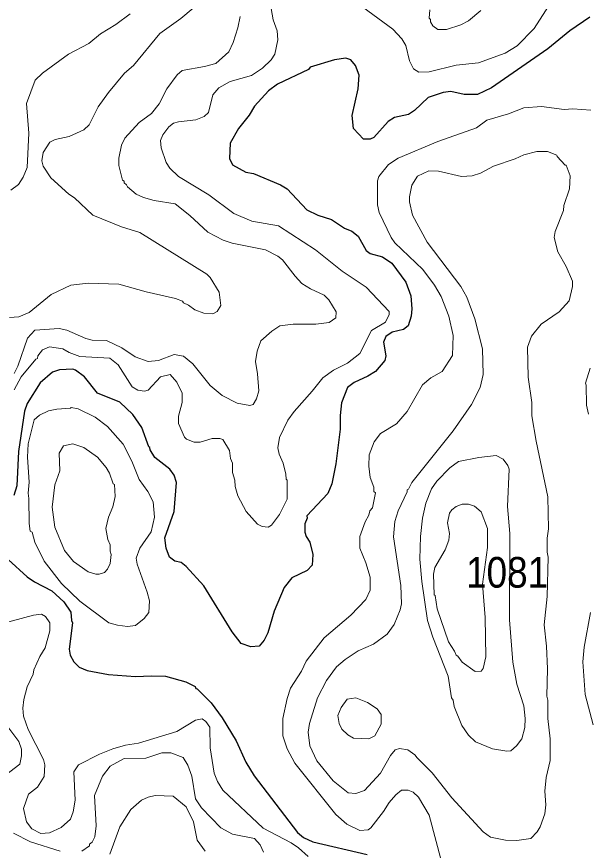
# Model space of a CAD drawing. Extents: x 447.8 to 473.9, y 7733.1 to 7760.8.
# Drawn here: x 461.541 to 463.029, y 7742.044 to 7744.218 of the extents above; entities that cross this region are included whole.
import ezdxf

# ---------------------------------------------------------------- set-up
doc = ezdxf.new("R2010")
doc.units = 0
doc.header["$LTSCALE"] = 0.032
doc.layers.add('1', color=7, linetype='Continuous', lineweight=25)
doc.layers.add('2', color=7, linetype='Continuous', lineweight=13)
doc.layers.add('21', color=7, linetype='Continuous')

msp = doc.modelspace()

# ---------------------------------------------------------------- linework, layer by layer
at = {"layer": '1'}
for points in [[(463.0359, 7744.2163), (462.9833, 7744.181), (462.9263, 7744.1339), (462.7793, 7744.0321), (462.743, 7744.0148), (462.7084, 7744.0148), (462.6728, 7744.0229), (462.6528, 7744.0199), (462.6143, 7744.0072), (462.5785, 7743.9735), (462.5624, 7743.9629), (462.5266, 7743.9545), (462.5096, 7743.9445), (462.4721, 7743.9023), (462.4625, 7743.8986), (462.4455, 7743.8982), (462.4195, 7743.9263), (462.4163, 7743.9599), (462.4315, 7744.0298), (462.4339, 7744.0651), (462.4244, 7744.0908), (462.4121, 7744.1053), (462.399, 7744.1093), (462.3699, 7744.1051), (462.3065, 7744.0861), (462.3017, 7744.0799)], [(462.3017, 7744.0799), (462.2209, 7744.0417), (462.198, 7744.0242), (462.1608, 7743.9847), (462.1477, 7743.9606), (462.1193, 7743.926)], [(462.1193, 7743.926), (462.0978, 7743.8876), (462.0957, 7743.8476), (462.104, 7743.8312), (462.1389, 7743.8127), (462.1585, 7743.8087), (462.2294, 7743.7796), (462.2466, 7743.7686), (462.2979, 7743.7142), (462.3263, 7743.7), (462.3617, 7743.6886), (462.3963, 7743.6659), (462.4146, 7743.6581), (462.4314, 7743.6453), (462.4524, 7743.608), (462.4628, 7743.6005), (462.4948, 7743.5916), (462.5194, 7743.5754), (462.5557, 7743.5251), (462.5686, 7743.4895), (462.5717, 7743.456), (462.5701, 7743.4369), (462.5618, 7743.4112), (462.5495, 7743.4022), (462.5202, 7743.395), (462.5033, 7743.3841), (462.4973, 7743.3693), (462.5035, 7743.3331), (462.5007, 7743.3212), (462.4765, 7743.2922), (462.4566, 7743.2799), (462.4212, 7743.2638), (462.4041, 7743.2504), (462.388, 7743.2111), (462.3843, 7743.178), (462.3842, 7743.1416), (462.3729, 7743.0519), (462.3625, 7742.9993), (462.3525, 7742.974), (462.2981, 7742.9164), (462.2983, 7742.9096), (462.2925, 7742.8947), (462.2922, 7742.8738), (462.2957, 7742.8621), (462.3056, 7742.8477), (462.3135, 7742.8153), (462.3119, 7742.7869), (462.2989, 7742.7731), (462.2587, 7742.7541), (462.2384, 7742.7295), (462.2121, 7742.6676), (462.1957, 7742.611), (462.1867, 7742.5916), (462.1731, 7742.5758), (462.1518, 7742.5745), (462.1265, 7742.5829), (462.1029, 7742.6133), (462.0289, 7742.7334), (461.9829, 7742.7841), (461.9698, 7742.7939), (461.953, 7742.7981), (461.9399, 7742.8085), (461.9304, 7742.8316), (461.9274, 7742.859), (461.9514, 7742.9275), (461.9576, 7743.0026), (461.9521, 7743.0217), (461.9401, 7743.0377), (461.9011, 7743.068), (461.8891, 7743.088), (461.8885, 7743.0946), (461.8856, 7743.0959), (461.8672, 7743.1467), (461.8437, 7743.1807), (461.8096, 7743.2128), (461.7516, 7743.2361), (461.7181, 7743.2782), (461.6946, 7743.2959), (461.6876, 7743.2982), (461.6525, 7743.2966), (461.6342, 7743.2904), (461.6024, 7743.2627), (461.5681, 7743.2091), (461.5616, 7743.1892), (461.5457, 7743.0839), (461.5417, 7742.9944), (461.5333, 7742.9687)], [(461.5184, 7742.802), (461.5685, 7742.757), (461.5871, 7742.7437), (461.6326, 7742.7201), (461.6642, 7742.6917), (461.682, 7742.6646), (461.6836, 7742.6429), (461.6868, 7742.6365), (461.6781, 7742.5684), (461.6805, 7742.5524), (461.69, 7742.5348), (461.7042, 7742.521), (461.7248, 7742.5125), (461.7802, 7742.5023), (461.8507, 7742.4968), (461.8922, 7742.4991), (461.9289, 7742.4974), (461.9818, 7742.483), (462.0061, 7742.4705), (462.0082, 7742.4658), (462.0118, 7742.465), (462.0481, 7742.428), (462.077, 7742.3895), (462.1134, 7742.3288), (462.1385, 7742.2739), (462.16, 7742.2376), (462.273, 7742.0901), (462.2887, 7742.0771), (462.3134, 7742.0658), (462.4551, 7742.0324)]]:
    msp.add_lwpolyline(points, dxfattribs=at)
at = {"layer": '2'}
for points in [[(462.6171, 7744.0741), (462.6872, 7744.0918), (462.7454, 7744.0972), (462.8145, 7744.1227), (462.8465, 7744.1422), (462.8906, 7744.187), (462.9358, 7744.2572), (462.971, 7744.3578), (462.9914, 7744.3945), (463.0309, 7744.4347)], [(461.7057, 7743.3312), (461.7837, 7743.3269), (461.8056, 7743.3101), (461.8421, 7743.2522), (461.8569, 7743.2436), (461.8747, 7743.2414), (461.8836, 7743.2437), (461.9161, 7743.2789), (461.941, 7743.2844), (461.9586, 7743.2643), (461.9722, 7743.2361), (461.9722, 7743.2113), (461.9627, 7743.1763), (461.9626, 7743.1565), (461.9785, 7743.1215), (461.9838, 7743.1163), (462.0036, 7743.1084), (462.0196, 7743.1084), (462.0509, 7743.1181), (462.0709, 7743.118), (462.0787, 7743.1148), (462.096, 7743.0863), (462.0989, 7743.0651), (462.1036, 7743.0534), (462.1037, 7743.0289), (462.11, 7743.0086), (462.1112, 7742.9928), (462.1181, 7742.9679), (462.1394, 7742.9273), (462.1686, 7742.8943), (462.1809, 7742.8878), (462.1968, 7742.8864), (462.2051, 7742.8915), (462.2267, 7742.9197), (462.2463, 7742.9591), (462.2463, 7743.0094), (462.2437, 7743.0116), (462.2431, 7743.0249), (462.2361, 7743.0532), (462.2253, 7743.0769), (462.2223, 7743.0936), (462.2261, 7743.1205), (462.2484, 7743.1654), (462.2645, 7743.1882), (462.3118, 7743.2411), (462.3391, 7743.2763), (462.3671, 7743.2962), (462.4036, 7743.3145), (462.4363, 7743.3395), (462.4659, 7743.399), (462.5026, 7743.4209), (462.5121, 7743.4408), (462.5124, 7743.4491), (462.4526, 7743.5121), (462.39, 7743.5544), (462.3207, 7743.6097), (462.2241, 7743.6725), (462.1546, 7743.6847), (462.1074, 7743.7043), (462.0425, 7743.7531), (461.9626, 7743.8011), (461.9406, 7743.8228), (461.9309, 7743.8372), (461.9178, 7743.8759), (461.9161, 7743.8953), (461.9224, 7743.9095), (461.9381, 7743.9307), (461.9503, 7743.9398), (461.9626, 7743.9435), (462.0078, 7743.9484), (462.03, 7743.9571), (462.0416, 7743.9682), (462.0526, 7744.0143), (462.0686, 7744.0325), (462.0979, 7744.0487), (462.1536, 7744.0647), (462.182, 7744.0837), (462.205, 7744.1057), (462.2142, 7744.1204), (462.2224, 7744.1575), (462.2207, 7744.1811), (462.2095, 7744.21), (462.2017, 7744.2543)], [(461.8367, 7744.2249), (461.7992, 7744.1971), (461.7597, 7744.1729), (461.729, 7744.1483), (461.6764, 7744.1201), (461.6081, 7744.0707), (461.5893, 7744.0525), (461.5667, 7743.9911), (461.573, 7743.9141), (461.568, 7743.8249), (461.5582, 7743.799), (461.546, 7743.7801), (461.5257, 7743.7653)], [(461.8621, 7743.6546), (461.8144, 7743.6694), (461.74, 7743.6999), (461.6916, 7743.7455), (461.6772, 7743.7548), (461.6301, 7743.7977), (461.61, 7743.8279), (461.6067, 7743.8422), (461.6101, 7743.8634), (461.6277, 7743.8906), (461.6415, 7743.8974), (461.6776, 7743.9055), (461.7159, 7743.9231), (461.7297, 7743.9359), (461.7537, 7743.9827), (461.7804, 7744.0203), (461.8224, 7744.0702), (461.846, 7744.0909), (461.9142, 7744.1741), (461.9692, 7744.2132), (462.0009, 7744.2403)], [(462.4441, 7744.2429), (462.5223, 7744.1849), (462.5451, 7744.1602)], [(462.7513, 7744.2338), (462.7195, 7744.2074), (462.6994, 7744.1966), (462.6615, 7744.1841), (462.6396, 7744.1847), (462.626, 7744.1939), (462.6202, 7744.2042), (462.6198, 7744.2109), (462.6167, 7744.2143), (462.6181, 7744.236)], [(462.1238, 7744.2183), (462.118, 7744.1885), (462.1059, 7744.1501), (462.0946, 7744.1258), (462.0606, 7744.096), (462.0311, 7744.0883), (461.9723, 7744.0774), (461.9591, 7744.0659), (461.9323, 7744.0296), (461.9126, 7743.9909), (461.8922, 7743.9655), (461.8608, 7743.9419), (461.8233, 7743.9013), (461.8143, 7743.8823), (461.8071, 7743.8489), (461.8071, 7743.8301), (461.8167, 7743.7916), (461.8212, 7743.7889), (461.8217, 7743.7841), (461.8277, 7743.7794), (461.8296, 7743.7738), (461.8525, 7743.7548), (461.8715, 7743.7462), (461.8997, 7743.7384), (461.9542, 7743.7296), (461.9927, 7743.6994), (462.0395, 7743.6556), (462.0794, 7743.6351), (462.103, 7743.6275), (462.1902, 7743.6101), (462.2223, 7743.5932), (462.2342, 7743.5837), (462.2669, 7743.5408), (462.2848, 7743.5219), (462.307, 7743.508), (462.343, 7743.4919)], [(462.5451, 7744.1602), (462.5555, 7744.1424), (462.5657, 7744.1029), (462.5757, 7744.0819), (462.5895, 7744.0735), (462.6171, 7744.0741)], [(462.4497, 7742.9), (462.4595, 7742.9176), (462.4624, 7742.9288), (462.4693, 7742.9372), (462.4771, 7742.9762), (462.4725, 7742.9796), (462.4724, 7742.9909), (462.4629, 7743.0163), (462.4596, 7743.0454), (462.4604, 7743.0749), (462.4734, 7743.1089), (462.4898, 7743.1305), (462.5317, 7743.1557), (462.5591, 7743.1879), (462.5991, 7743.2574), (462.6213, 7743.2757), (462.6506, 7743.2922), (462.6775, 7743.3339), (462.6792, 7743.3859), (462.6678, 7743.4365), (462.6479, 7743.4882), (462.6307, 7743.5177), (462.6001, 7743.5586), (462.5274, 7743.628), (462.5172, 7743.6423), (462.4863, 7743.7072), (462.4821, 7743.7272), (462.4821, 7743.7893), (462.4854, 7743.8007), (462.5106, 7743.8327), (462.5355, 7743.8492), (462.639, 7743.8925), (462.7403, 7743.9277), (462.7672, 7743.9477), (462.8235, 7743.9643), (462.8638, 7743.9805), (462.9096, 7743.9837), (462.969, 7743.9757), (462.9917, 7743.9773), (463.0386, 7743.974)], [(462.9556, 7743.4478), (462.9819, 7743.4767), (462.9902, 7743.5143), (462.9902, 7743.528), (462.9743, 7743.5665), (462.952, 7743.6049), (462.9423, 7743.6418), (462.9456, 7743.6572), (462.9668, 7743.7124), (462.9682, 7743.7257), (462.9823, 7743.7692), (462.9846, 7743.8024), (462.9742, 7743.8302), (462.971, 7743.8307), (462.9504, 7743.853), (462.9499, 7743.8568), (462.9253, 7743.8658), (462.8976, 7743.8666), (462.8632, 7743.8576), (462.8408, 7743.8472), (462.7847, 7743.828), (462.7507, 7743.8101), (462.7292, 7743.8025), (462.7008, 7743.8012), (462.6411, 7743.8153), (462.6157, 7743.8162), (462.5859, 7743.8019), (462.5712, 7743.778), (462.5654, 7743.7483), (462.5655, 7743.7346), (462.5735, 7743.6999), (462.6117, 7743.6296), (462.699, 7743.5142), (462.7147, 7743.486), (462.7357, 7743.4294), (462.7562, 7743.3516), (462.7577, 7743.2847), (462.7497, 7743.2509), (462.7275, 7743.2064), (462.6796, 7743.1381), (462.5711, 7743.0028), (462.5625, 7742.9856), (462.5591, 7742.9837), (462.5596, 7742.9786), (462.5356, 7742.929), (462.527, 7742.9015), (462.5238, 7742.8611), (462.5429, 7742.7347), (462.5446, 7742.6863), (462.5413, 7742.6707), (462.5256, 7742.6328), (462.5073, 7742.6071), (462.4715, 7742.5812), (462.4317, 7742.5636), (462.398, 7742.5415), (462.3753, 7742.5221), (462.3491, 7742.4865), (462.3251, 7742.4417), (462.3042, 7742.3747), (462.3009, 7742.3516), (462.3058, 7742.316), (462.3238, 7742.2772), (462.3664, 7742.225), (462.4053, 7742.1938), (462.4259, 7742.1914), (462.4482, 7742.1994), (462.4896, 7742.2452), (462.5158, 7742.291), (462.5279, 7742.3061), (462.5393, 7742.3091), (462.5615, 7742.3053), (462.5797, 7742.293), (462.5851, 7742.2846), (462.6245, 7742.2461), (462.6758, 7742.1803), (462.7579, 7742.0917), (462.7768, 7742.0777), (462.8158, 7742.0702), (462.8457, 7742.069), (462.8817, 7742.0743), (462.8982, 7742.0914), (462.9062, 7742.105), (462.9181, 7742.1388), (462.9213, 7742.1623), (462.9181, 7742.1981), (462.9221, 7742.2333), (462.9325, 7742.2779), (462.9325, 7742.3346), (462.9262, 7742.3874), (462.926, 7742.4349), (462.9237, 7742.4459), (462.9253, 7742.517), (462.9228, 7742.5764), (462.9165, 7742.6314), (462.9244, 7742.7052)], [(462.064, 7743.4485), (462.0732, 7743.4646), (462.0692, 7743.4994), (462.0459, 7743.5379), (462.0365, 7743.5467), (461.8621, 7743.6546)], [(461.522, 7743.4333), (461.5463, 7743.4347), (461.5734, 7743.4459), (461.631, 7743.4932), (461.6818, 7743.5178), (461.7273, 7743.5227), (461.8078, 7743.5203), (461.8783, 7743.5001), (461.9552, 7743.4824), (461.9735, 7743.4755), (461.9762, 7743.4711), (461.989, 7743.4658), (462.0058, 7743.453), (462.0288, 7743.4445), (462.0526, 7743.4426), (462.064, 7743.4485)], [(462.343, 7743.4919), (462.3551, 7743.4797), (462.3746, 7743.4478), (462.373, 7743.4325), (462.3556, 7743.4203), (462.3212, 7743.4162)], [(462.926, 7742.9659), (462.8954, 7743.1111), (462.8845, 7743.1769), (462.8844, 7743.2113), (462.8748, 7743.2776), (462.8733, 7743.3556), (462.8834, 7743.385), (462.9092, 7743.4163), (462.9556, 7743.4478)], [(462.3212, 7743.4162), (462.2617, 7743.4161), (462.2276, 7743.4111), (462.2062, 7743.3975), (462.1777, 7743.3728), (462.1678, 7743.3452), (462.1638, 7743.3184), (462.1694, 7743.2862), (462.1726, 7743.2424), (462.1664, 7743.2211), (462.1574, 7743.206), (462.1488, 7743.2037), (462.1159, 7743.2096), (462.077, 7743.2295), (462.0455, 7743.2563), (462.0008, 7743.3122), (461.976, 7743.3323), (461.9515, 7743.3366), (461.911, 7743.3215), (461.8839, 7743.3185), (461.8504, 7743.3303), (461.8153, 7743.3539), (461.775, 7743.373), (461.7378, 7743.3745), (461.7212, 7743.3786), (461.6715, 7743.3998), (461.6515, 7743.4048), (461.5883, 7743.3999), (461.5694, 7743.3797), (461.5439, 7743.3065), (461.5348, 7743.2874)], [(461.5957, 7743.333), (461.6085, 7743.3486), (461.6263, 7743.3568), (461.6617, 7743.3519), (461.6775, 7743.3416), (461.7057, 7743.3312)], [(461.5347, 7743.2448), (461.5523, 7743.2785), (461.5908, 7743.3246), (461.5951, 7743.3263), (461.5957, 7743.333)], [(463.0369, 7743.3009), (463.024, 7743.2621), (463.0262, 7743.2565), (463.0271, 7743.2042), (463.0323, 7743.1809)], [(462.9244, 7742.7052), (462.9273, 7742.8082), (462.9245, 7742.821), (462.9244, 7742.8574), (462.9278, 7742.8823), (462.926, 7742.9659)], [(462.6501, 7742.0108), (462.6165, 7742.1354), (462.5893, 7742.1823), (462.575, 7742.1953), (462.5617, 7742.2009), (462.5442, 7742.2006), (462.5299, 7742.1886), (462.5125, 7742.1683), (462.498, 7742.1448), (462.4646, 7742.1026), (462.4577, 7742.0973), (462.4357, 7742.0953), (462.4021, 7742.1114), (462.3732, 7742.1374), (462.2667, 7742.2706), (462.2464, 7742.3083), (462.2352, 7742.3424), (462.2352, 7742.3875), (462.246, 7742.4393), (462.2549, 7742.4665), (462.2834, 7742.5106), (462.2959, 7742.5373), (462.3426, 7742.5976), (462.4122, 7742.657), (462.4513, 7742.6974), (462.4627, 7742.7219), (462.4627, 7742.7556), (462.4519, 7742.793), (462.4357, 7742.8319), (462.4357, 7742.8621), (462.4497, 7742.9)], [(461.6141, 7742.2664), (461.6112, 7742.2801), (461.5712, 7742.3587), (461.559, 7742.3935), (461.557, 7742.4148), (461.5595, 7742.4369), (461.568, 7742.4696), (461.5839, 7742.5033), (461.5855, 7742.5144), (461.6012, 7742.5491), (461.6149, 7742.5715), (461.6275, 7742.6161), (461.6275, 7742.6365), (461.6164, 7742.6536), (461.6058, 7742.6593), (461.5851, 7742.6569), (461.4967, 7742.6338)], [(463.0371, 7742.6637), (463.0208, 7742.5735), (463.0174, 7742.5351), (463.0239, 7742.4498), (463.0448, 7742.3705)], [(461.5073, 7742.38), (461.5465, 7742.3275), (461.5538, 7742.3077), (461.5538, 7742.2898), (461.5489, 7742.2685), (461.5005, 7742.231)], [(462.3008, 7742.0274), (462.2763, 7742.05), (462.2569, 7742.063), (462.1841, 7742.1012), (462.0785, 7742.2001), (462.0643, 7742.2234), (462.0563, 7742.2446), (462.046, 7742.3112), (462.0443, 7742.3649), (462.0342, 7742.3793), (462.0249, 7742.3867), (462.0069, 7742.3832), (461.9588, 7742.3538), (461.8587, 7742.3228), (461.8251, 7742.318), (461.7921, 7742.3087), (461.757, 7742.2946), (461.7026, 7742.2662), (461.6901, 7742.2487), (461.6932, 7742.1746), (461.6885, 7742.1436), (461.6815, 7742.1248), (461.6573, 7742.1028), (461.6266, 7742.0896), (461.6038, 7742.0879), (461.5807, 7742.0995), (461.5664, 7742.1177)], [(461.7109, 7742.0415), (461.7307, 7742.055), (461.7313, 7742.0601), (461.7381, 7742.0647), (461.745, 7742.0789), (461.7486, 7742.1075), (461.7439, 7742.187), (461.7651, 7742.2371), (461.7849, 7742.2629), (461.8212, 7742.2833), (461.8781, 7742.2841), (461.9194, 7742.2979), (461.9434, 7742.2979), (461.9752, 7742.2859), (461.9869, 7742.266), (461.998, 7742.2371), (462.0075, 7742.1779), (462.0231, 7742.1541), (462.0736, 7742.102), (462.1042, 7742.0861), (462.1614, 7742.0748), (462.176, 7742.058), (462.1847, 7742.0387)], [(461.5664, 7742.1177), (461.5586, 7742.1528), (461.572, 7742.1898), (461.5951, 7742.2086), (461.6129, 7742.2358), (461.6141, 7742.2664)], [(462.0329, 7742.0417), (462.0114, 7742.0705), (462.0025, 7742.1179), (461.9833, 7742.1569), (461.9494, 7742.1848), (461.9017, 7742.1864), (461.8837, 7742.1823), (461.8667, 7742.1745), (461.8385, 7742.1503), (461.8104, 7742.105), (461.7837, 7742.0338)], [(461.5331, 7742.0886), (461.5772, 7742.0657), (461.6544, 7742.0415)]]:
    msp.add_lwpolyline(points, dxfattribs=at)
for points in [[(461.804, 7742.6306), (461.83, 7742.6273), (461.8512, 7742.6299), (461.8734, 7742.648), (461.8856, 7742.6635), (461.8872, 7742.6944), (461.8816, 7742.7171), (461.8551, 7742.7895), (461.8528, 7742.8058), (461.8618, 7742.8313), (461.892, 7742.8743), (461.9, 7742.9124), (461.8965, 7742.9523), (461.8828, 7742.9794), (461.8606, 7743.0108), (461.8414, 7743.0589), (461.8187, 7743.1029), (461.7777, 7743.1488), (461.7459, 7743.1734), (461.7009, 7743.1949), (461.683, 7743.1986), (461.6817, 7743.1965), (461.6455, 7743.1941), (461.6238, 7743.1896), (461.6003, 7743.1788), (461.5867, 7743.1667), (461.5706, 7743.1039), (461.5691, 7743.0691), (461.5731, 7743.0038), (461.5707, 7742.9749), (461.573, 7742.9611), (461.5731, 7742.8963), (461.5763, 7742.8759), (461.581, 7742.873), (461.588, 7742.8473), (461.6129, 7742.7977), (461.6581, 7742.7393), (461.7059, 7742.6938), (461.7816, 7742.6373)], [(461.7808, 7742.9128), (461.7915, 7742.9398), (461.7975, 7742.9664), (461.7958, 7742.9974), (461.7927, 7742.9996), (461.7833, 7743.0275), (461.7744, 7743.0423), (461.752, 7743.0688), (461.7157, 7743.0938), (461.6876, 7743.1034), (461.6629, 7743.0986), (461.6515, 7743.0791), (461.6531, 7743.0333), (461.6405, 7742.9966), (461.6332, 7742.9389), (461.6405, 7742.8861), (461.6654, 7742.8259), (461.6891, 7742.7972), (461.7278, 7742.7697), (461.7471, 7742.7637), (461.7563, 7742.7638), (461.7696, 7742.7686), (461.7781, 7742.7765), (461.7844, 7742.7918), (461.7877, 7742.815), (461.7847, 7742.8238), (461.7846, 7742.8402), (461.7783, 7742.8547), (461.7735, 7742.8832)], [(462.682, 7742.419), (462.6792, 7742.4354), (462.6746, 7742.4413), (462.6661, 7742.4982), (462.6261, 7742.5992), (462.612, 7742.6427), (462.5975, 7742.7444), (462.5927, 7742.8034), (462.5943, 7742.8617), (462.5991, 7742.9098), (462.6082, 7742.9491), (462.6224, 7742.9867), (462.6369, 7743.006), (462.6709, 7743.0409), (462.6931, 7743.0578), (462.7462, 7743.0682), (462.7911, 7743.073), (462.8098, 7743.0641), (462.8216, 7743.0476), (462.825, 7743.0377), (462.8211, 7742.9404), (462.8268, 7742.8702), (462.8261, 7742.6444), (462.8352, 7742.5345), (462.845, 7742.4773), (462.8635, 7742.4205), (462.8667, 7742.3872), (462.8658, 7742.3638), (462.8586, 7742.3345), (462.8449, 7742.3161), (462.8295, 7742.3033), (462.8196, 7742.302), (462.7815, 7742.3084), (462.7376, 7742.3264), (462.7193, 7742.3442), (462.7015, 7742.3695)], [(462.7626, 7742.6509), (462.7559, 7742.7374), (462.7689, 7742.8338), (462.7688, 7742.8829), (462.7527, 7742.9263), (462.7352, 7742.9411), (462.7192, 7742.9463), (462.7029, 7742.9463), (462.6873, 7742.9407), (462.6756, 7742.9315), (462.6695, 7742.9228), (462.6648, 7742.8976), (462.6695, 7742.8697), (462.6679, 7742.8522), (462.6582, 7742.8275), (462.6312, 7742.7814), (462.628, 7742.7639), (462.6296, 7742.7102), (462.6327, 7742.7081), (462.6378, 7742.6732), (462.6673, 7742.587), (462.6832, 7742.5632), (462.6872, 7742.5523), (462.6919, 7742.5496), (462.7026, 7742.5341), (462.7364, 7742.5099), (462.7521, 7742.5112), (462.7579, 7742.5177), (462.7641, 7742.5485)], [(462.4914, 7742.3982), (462.4813, 7742.413), (462.4563, 7742.4293), (462.4256, 7742.4411), (462.4032, 7742.4379), (462.3871, 7742.4164), (462.3787, 7742.3953), (462.3817, 7742.3747), (462.3887, 7742.3595), (462.4044, 7742.3452), (462.4196, 7742.336), (462.4595, 7742.334), (462.4748, 7742.3421), (462.4916, 7742.3723)]]:
    msp.add_lwpolyline(points, close=True, dxfattribs=at)

# ---------------------------------------------------------------- texts
at = {"layer": '21', "width": 0.9}
msp.add_text('1081', height=0.08, dxfattribs=at).set_placement((462.7129, 7742.7287))

doc.saveas('drawing.dxf')
